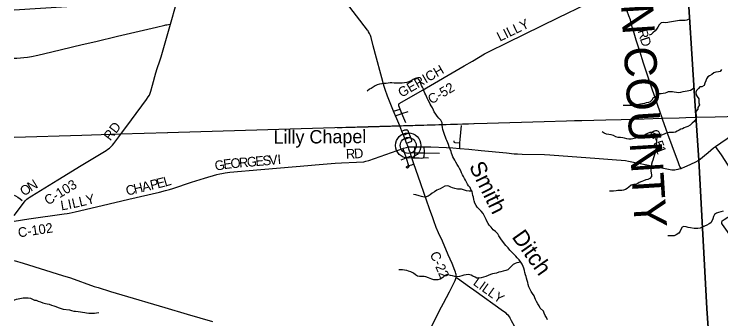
# Model space of a CAD drawing. Extents: x 114843 to 284848, y 317643 to 566895.
# Drawn here: x 114843 to 136809, y 354850 to 364328 of the extents above; entities that cross this region are included whole.
import ezdxf

# ---------------------------------------------------------------- set-up
doc = ezdxf.new("R2010")
doc.units = 0
for name, color, linetype in [('GM_X_County', 7, 'Continuous'), ('GM_X_County_Road', 7, 'Continuous'), ('GM_X_County_Road_Text', 7, 'Continuous'), ('GM_X_County_Text', 7, 'Continuous'), ('GM_X_Minor_River', 7, 'Continuous'), ('GM_X_Minor_River_Text', 7, 'Continuous'), ('GM_X_Rail_Line', 7, 'Continuous'), ('GM_X_State_Route', 7, 'Continuous'), ('GM_X_Township', 7, 'Continuous'), ('GM_X_Township_Road', 7, 'Continuous'), ('GM_X_Unincorporated', 7, 'Continuous'), ('GM_X_Unincorporated_Location', 7, 'Continuous'), ('GM_X_Unincorporated_Text', 7, 'Continuous')]:
    doc.layers.add(name, color=color, linetype=linetype)

msp = doc.modelspace()

# ---------------------------------------------------------------- linework, layer by layer
at = {"layer": 'GM_X_County'}
for points in [[(136968, 371581), (136007, 370979), (135422, 370605), (135738, 366112), (135755, 365552), (135994, 361782), (136126, 359790), (136368, 355174), (136712, 350199)], [(136712, 350199), (136368, 355174), (136126, 359790), (135994, 361782), (135755, 365552), (135738, 366112), (135422, 370605), (136007, 370979), (136968, 371581)]]:
    msp.add_lwpolyline(points, dxfattribs=at)
at = {"layer": 'GM_X_County_Road'}
for p, q in [((126839, 361377), (126800, 361473)), ((126898, 361234), (126839, 361377)), ((126694, 361169), (126635, 361309)), ((126694, 361169), (126898, 361234)), ((126943, 360566), (126893, 360690)), ((126994, 360440), (126943, 360566)), ((127043, 360320), (126994, 360440)), ((127208, 359859), (127187, 359921)), ((127271, 359672), (127208, 359859))]:
    msp.add_line(p, q, dxfattribs=at)
for points in [[(126635, 361309), (126443, 361776), (126373, 361984), (126345, 362078), (126006, 363347), (125935, 363597), (125916, 363660), (125893, 363721), (125862, 363779), (125845, 363807), (125825, 363833), (125139, 364723), (124946, 364976), (124875, 365076), (124872, 365080)], [(126800, 361473), (126797, 361493), (126797, 361511), (126801, 361528), (126804, 361533), (126822, 361551), (126829, 361556), (127540, 361963), (128828, 362721), (129086, 362870), (129462, 363091), (129588, 363160), (130175, 363450), (131760, 364224), (132622, 364639), (133302, 364965), (133622, 365116)], [(119702, 364011), (119879, 364634), (119923, 364794), (119925, 364799)], [(135577, 359531), (135555, 359557), (135538, 359585), (135524, 359615), (135513, 359646), (135493, 359708), (135295, 360229), (135158, 360597), (134993, 361061), (134970, 361133), (134918, 361278), (134664, 362022), (134549, 362368), (134522, 362458), (134408, 362800), (134286, 363174), (134178, 363518), (134111, 363737), (134057, 363926), (134025, 364053), (133998, 364148), (133953, 364271), (133895, 364424)], [(114843, 358070), (115130, 358446), (115188, 358524), (115234, 358570), (115279, 358607), (115311, 358629), (115393, 358680), (116197, 359170), (116928, 359618), (117704, 360089), (117758, 360124), (117812, 360161), (117859, 360207), (117897, 360252), (117941, 360308), (118098, 360517), (118486, 361044), (118957, 361672), (119014, 361752), (119047, 361809), (119059, 361839), (119088, 361933), (119140, 362122), (119248, 362505), (119292, 362642), (119373, 362872), (119412, 362997), (119702, 364011)], [(114843, 362954), (114930, 362962), (115256, 362994), (115385, 363010), (115577, 363052), (115799, 363106), (116277, 363220), (116659, 363308), (116962, 363380), (117386, 363478), (118059, 363638), (119269, 363921), (119523, 363982), (119554, 363992), (119586, 363999), (119643, 364009), (119702, 364011)], [(126893, 360690), (126828, 360854), (126734, 361070), (126694, 361169)], [(136127, 359787), (136414, 360021), (136582, 360167), (136644, 360213), (137529, 360828)], [(127089, 360198), (127071, 360251), (127043, 360320)], [(114843, 357888), (115302, 357957), (116398, 358113), (116495, 358129), (116550, 358140), (116739, 358180), (117577, 358374), (118405, 358571), (119361, 358793), (119552, 358840), (119677, 358876), (119771, 358905), (120360, 359101), (120765, 359230), (121143, 359338), (121237, 359362), (121301, 359376), (121398, 359392), (121551, 359409), (122514, 359492), (123127, 359547), (123976, 359619), (124196, 359639), (124825, 359688), (125015, 359700), (125479, 359722), (125708, 359739), (125740, 359745), (125772, 359752), (125866, 359780), (126928, 360149)], [(126928, 360149), (126949, 360156), (127043, 360185), (127089, 360198)], [(127089, 360198), (127106, 360202), (127132, 360203), (127205, 360203), (127296, 360199)], [(127151, 360020), (127123, 360096), (127089, 360198)], [(127187, 359921), (127169, 359974), (127151, 360020)], [(127296, 360199), (127368, 360198), (127589, 360198)], [(127589, 360198), (127794, 360196), (128285, 360183), (128481, 360172), (128692, 360150)], [(128692, 360150), (128971, 360126), (129363, 360089), (130147, 360010), (130388, 359988), (130484, 359982), (130635, 359976), (131324, 359960), (131498, 359952), (131912, 359923), (132895, 359844), (133570, 359796), (133710, 359785), (133841, 359771), (133938, 359756), (134613, 359623), (135186, 359506), (135282, 359490), (135330, 359487), (135378, 359489), (135419, 359494), (135484, 359505), (135516, 359513), (135577, 359531)], [(128580, 356139), (128583, 356169), (128583, 356194), (128579, 356234), (128572, 356266), (128563, 356298), (128541, 356359), (128453, 356571), (128334, 356841), (128153, 357263), (128036, 357524), (127963, 357697), (127886, 357897), (127852, 357990), (127757, 358269), (127657, 358545), (127405, 359290), (127271, 359672)], [(135577, 359531), (135615, 359544), (135670, 359567), (135879, 359662), (136026, 359733), (136127, 359787)], [(126986, 352981), (127009, 353037), (127173, 353359), (127430, 353855), (127712, 354409), (128131, 355226), (128192, 355342), (128371, 355692), (128522, 355983), (128551, 356042), (128563, 356073), (128573, 356104), (128580, 356139)], [(131653, 351455), (131631, 351535), (131556, 351820), (131351, 352577), (131313, 352703), (131278, 352794), (131216, 352926), (131089, 353187), (130643, 354099), (130392, 354620), (130306, 354794), (130262, 354876), (130245, 354904), (130205, 354956), (130171, 354991), (130136, 355023), (130057, 355082), (129129, 355743), (128998, 355838), (128625, 356102), (128599, 356121), (128580, 356139)]]:
    msp.add_lwpolyline(points, dxfattribs=at)
at = {"layer": 'GM_X_Minor_River'}
for points in [[(135842, 364186), (135756, 364141), (135704, 364129), (135638, 364127), (135582, 364129), (135524, 364127), (135456, 364119), (135400, 364107), (135332, 364099), (135270, 364091), (135214, 364083), (135160, 364065), (135086, 364061), (135024, 364071), (134958, 364055), (134896, 363999), (134850, 363927), (134810, 363861), (134768, 363805), (134698, 363747), (134640, 363699), (134578, 363677)], [(136826, 362602), (136792, 362542), (136732, 362536), (136650, 362527), (136592, 362507), (136530, 362453), (136460, 362411), (136405, 362382), (136365, 362312), (136341, 362256), (136312, 362176), (136294, 362108), (136222, 362066), (136156, 362068), (136112, 362014), (136055, 361956), (136031, 361898), (136043, 361822), (136075, 361764), (136120, 361696), (136124, 361618), (136128, 361567), (136141, 361507), (136095, 361427), (136093, 361377), (136037, 361315), (136036, 361304)], [(127778, 361531), (127748, 361581), (127710, 361651), (127684, 361713), (127662, 361763), (127634, 361817), (127610, 361871), (127588, 361921), (127562, 361990), (127532, 362058), (127506, 362108), (127484, 362168), (127466, 362220), (127429, 362286), (127381, 362346), (127307, 362330), (127245, 362298), (127179, 362254), (127107, 362220), (127053, 362202), (126971, 362190), (126903, 362182), (126843, 362184), (126769, 362182), (126715, 362182), (126653, 362186), (126585, 362190), (126533, 362188), (126471, 362180), (126405, 362172), (126347, 362168), (126273, 362158), (126201, 362149), (126131, 362129), (126063, 362093), (126005, 362058), (125939, 362020), (125887, 361994), (125817, 361936)], [(135983, 362021), (135870, 361956), (135818, 361940), (135762, 361934), (135700, 361924), (135628, 361916), (135556, 361890), (135486, 361880), (135430, 361890), (135358, 361900), (135306, 361910), (135232, 361916), (135176, 361910), (135126, 361888), (135076, 361872), (135018, 361860), (134954, 361854), (134890, 361844), (134828, 361790), (134758, 361748), (134704, 361726), (134668, 361650), (134614, 361598), (134556, 361584), (134488, 361566), (134436, 361552), (134372, 361536), (134316, 361524), (134262, 361518), (134192, 361504), (134138, 361496), (134088, 361488), (134032, 361484), (133978, 361484), (133924, 361486), (133858, 361490), (133776, 361488)], [(131195, 355181), (131161, 355253), (131117, 355320), (131076, 355392), (131050, 355456), (131028, 355506), (131002, 355566), (130950, 355640), (130908, 355706), (130872, 355782), (130842, 355850), (130824, 355923), (130812, 355979), (130786, 356047), (130766, 356115), (130758, 356167), (130740, 356221), (130720, 356289), (130704, 356357), (130685, 356427), (130663, 356480), (130629, 356550), (130593, 356616), (130539, 356686), (130481, 356748), (130435, 356800), (130383, 356850), (130317, 356926), (130253, 356987), (130195, 357059), (130123, 357131), (130079, 357181), (130029, 357255), (129989, 357309), (129950, 357369), (129910, 357435), (129876, 357495), (129806, 357566), (129736, 357622), (129672, 357700), (129608, 357766), (129580, 357816), (129536, 357890), (129510, 357944), (129482, 358002), (129442, 358081), (129416, 358131), (129362, 358195), (129293, 358261), (129233, 358329), (129201, 358379), (129163, 358449), (129141, 358517), (129127, 358568), (129117, 358632), (129101, 358692), (129085, 358754), (129075, 358808), (129033, 358876), (129017, 358932), (128963, 358990), (128935, 359040), (128873, 359165), (128841, 359221), (128810, 359279), (128776, 359333), (128752, 359397), (128722, 359453), (128690, 359525), (128650, 359587), (128610, 359647), (128572, 359722), (128536, 359782), (128510, 359840), (128476, 359892), (128454, 359954), (128440, 360006), (128428, 360056), (128396, 360126), (128368, 360200), (128341, 360273), (128321, 360325), (128291, 360393), (128275, 360443), (128253, 360497), (128227, 360549), (128207, 360613), (128189, 360679), (128171, 360735), (128161, 360807), (128151, 360878), (128143, 360944), (128103, 361030), (128047, 361090), (127991, 361154), (127945, 361220), (127900, 361290), (127874, 361342), (127842, 361409), (127806, 361479), (127778, 361531)], [(136036, 361304), (136036, 361248), (136045, 361190), (136047, 361126), (136038, 361079)], [(135983, 360984), (135921, 360932), (135857, 360872), (135783, 360834), (135721, 360808), (135671, 360790), (135615, 360764), (135565, 360748), (135513, 360720), (135447, 360686), (135395, 360662), (135341, 360646), (135269, 360644), (135199, 360644), (135143, 360636), (135067, 360604), (134993, 360572), (134939, 360556), (134859, 360580), (134805, 360588), (134735, 360612), (134661, 360642), (134605, 360644), (134529, 360616), (134465, 360580), (134411, 360548), (134341, 360524), (134287, 360502), (134229, 360484), (134161, 360472), (134077, 360452), (134023, 360442), (133945, 360442), (133891, 360450), (133811, 360466), (133757, 360484), (133685, 360494), (133619, 360494), (133547, 360514), (133469, 360553), (133401, 360575), (133329, 360585), (133255, 360591), (133179, 360623), (133116, 360667)], [(136038, 361079), (136033, 361058), (135983, 360984)], [(134867, 360577), (134821, 360486), (134809, 360404), (134805, 360348), (134801, 360271), (134797, 360191), (134791, 360123), (134779, 360057), (134758, 359991), (134736, 359917), (134718, 359861), (134690, 359787), (134674, 359731), (134652, 359657), (134640, 359590), (134630, 359520), (134628, 359450), (134642, 359380), (134650, 359330), (134654, 359274), (134606, 359212), (134538, 359188), (134478, 359170), (134406, 359140), (134348, 359120), (134274, 359090), (134224, 359064), (134174, 359040), (134100, 359028), (134026, 359004), (133950, 358944), (133900, 358906), (133840, 358872), (133782, 358852), (133728, 358844), (133656, 358842), (133604, 358838), (133550, 358832), (133474, 358824), (133350, 358824)], [(129067, 358821), (128981, 358822), (128901, 358832), (128813, 358860), (128749, 358888), (128693, 358888), (128619, 358886), (128539, 358902), (128465, 358930), (128411, 358948), (128357, 358977), (128297, 358987), (128229, 358973), (128159, 358937), (128085, 358899), (128035, 358879), (127981, 358851), (127907, 358802), (127841, 358762), (127775, 358712), (127709, 358670), (127647, 358648), (127583, 358634), (127503, 358652), (127437, 358672), (127325, 358709), (127255, 358723)], [(114843, 358696), (114890, 358679), (114954, 358635), (115026, 358583), (115088, 358533)], [(136881, 358204), (136809, 358180), (136739, 358162), (136673, 358141), (136614, 358093), (136580, 358039), (136558, 357963), (136540, 357911), (136493, 357841), (136441, 357805), (136371, 357763), (136229, 357703)], [(135979, 357661), (135864, 357683), (135796, 357695), (135728, 357713), (135662, 357725), (135606, 357701), (135564, 357631), (135542, 357579), (135498, 357511), (135424, 357459), (135354, 357433), (135288, 357429), (135218, 357433), (135164, 357437)], [(136229, 357703), (136162, 357675), (136090, 357663), (135979, 357661)], [(130592, 356617), (130531, 356600), (130463, 356594), (130411, 356576), (130357, 356538), (130305, 356492), (130255, 356440), (130187, 356380), (130121, 356352), (130041, 356330), (129973, 356316), (129903, 356300), (129831, 356274), (129769, 356266), (129713, 356254), (129647, 356226), (129581, 356200), (129509, 356166), (129435, 356148), (129357, 356126), (129299, 356116), (129223, 356120), (129169, 356144), (129103, 356182), (129049, 356212), (128963, 356232), (128889, 356224), (128815, 356206), (128753, 356186), (128685, 356170), (128609, 356160), (128539, 356164), (128471, 356186), (128409, 356202), (128337, 356218), (128279, 356218), (128229, 356204), (128163, 356138), (128085, 356082), (128015, 356066), (127961, 356060), (127885, 356066), (127829, 356084), (127771, 356104), (127719, 356126), (127637, 356158), (127585, 356165), (127515, 356171), (127439, 356169), (127385, 356181), (127315, 356219), (127251, 356275), (127177, 356313), (127103, 356337), (127051, 356353), (126976, 356365), (126912, 356373), (126860, 356373), (126798, 356379)], [(114843, 355443), (114861, 355442), (114913, 355460), (114967, 355478), (115017, 355488), (115077, 355494), (115127, 355500), (115221, 355508), (115283, 355502), (115349, 355496), (115409, 355462), (115473, 355436), (115525, 355428), (115595, 355404), (115665, 355376), (115735, 355353), (115817, 355333), (115869, 355317), (115929, 355309), (116007, 355277), (116075, 355257), (116143, 355235), (116207, 355205)], [(116207, 355205), (116372, 355154), (116567, 355134), (116621, 355114), (116695, 355094), (116749, 355088), (116831, 355076), (116903, 355068), (116972, 355054), (117036, 355050), (117096, 355042), (117166, 355028), (117238, 355030), (117288, 355029), (117338, 355031), (117408, 355043), (117478, 355053)], [(131418, 354823), (131392, 354893), (131348, 354959), (131318, 355027), (131292, 355095), (131195, 355181)]]:
    msp.add_lwpolyline(points, dxfattribs=at)
at = {"layer": 'GM_X_Rail_Line'}
for points in [[(119614, 360646), (125845, 360836), (129137, 360931), (129546, 360941), (131317, 360990), (132009, 361008), (132259, 361016), (132489, 361021), (133232, 361042), (133708, 361055), (134106, 361066), (134429, 361075), (134976, 361088), (135515, 361105), (135715, 361111), (136032, 361120)], [(136032, 361120), (136634, 361138), (137378, 361159)], [(124887, 360807), (125042, 360799), (125845, 360823), (128968, 360913), (129114, 360930)], [(114843, 360500), (116952, 360567), (118153, 360601), (119622, 360646)]]:
    msp.add_lwpolyline(points, dxfattribs=at)
at = {"layer": 'GM_X_State_Route'}
msp.add_lwpolyline([(114843, 356666), (115120, 356583), (116342, 356204), (116591, 356122), (117334, 355861), (117459, 355821), (117835, 355704), (118715, 355443), (118999, 355361), (119530, 355205), (120224, 354998), (121011, 354769)], dxfattribs=at)
at = {"layer": 'GM_X_Township'}
for points in [[(136712, 350199), (136368, 355174), (136126, 359790), (135994, 361782), (135755, 365552), (135738, 366112), (135422, 370605), (136007, 370979), (136968, 371581), (141444, 374577), (141510, 374219), (141544, 373869), (141529, 373632), (141501, 373414), (141428, 373268), (141184, 372989), (143664, 371810), (146990, 369445), (153829, 364582)], [(114843, 364464), (119922, 364797), (124873, 365078), (133462, 365465), (134430, 365501), (135755, 365552), (135994, 361782), (136126, 359790), (136368, 355174), (136712, 350199)]]:
    msp.add_lwpolyline(points, dxfattribs=at)
at = {"layer": 'GM_X_Township_Road'}
for p, q in [((126635, 361309), (126839, 361377)), ((126898, 361234), (127090, 361298)), ((127014, 360948), (126898, 361234)), ((128710, 360431), (128749, 360860)), ((126943, 360566), (127111, 360636)), ((126994, 360440), (127161, 360509)), ((127161, 360509), (127111, 360636)), ((128692, 360150), (128699, 360322)), ((128699, 360322), (128710, 360431)), ((126928, 360149), (127025, 359860)), ((127151, 360020), (127294, 360018)), ((127291, 359860), (127294, 360018)), ((127294, 360018), (127296, 360199)), ((127294, 360018), (127594, 360014)), ((126869, 359801), (127025, 359860)), ((127025, 359860), (127187, 359921)), ((127025, 359860), (127103, 359614)), ((127208, 359859), (127291, 359860)), ((127572, 359866), (127721, 359859)), ((127594, 360014), (128059, 360007))]:
    msp.add_line(p, q, dxfattribs=at)
for points in [[(126893, 360690), (126991, 360730), (127022, 360734), (127046, 360734)], [(127111, 360636), (127086, 360699), (127070, 360720), (127046, 360734)], [(127201, 360381), (127203, 360385), (127203, 360396), (127201, 360406), (127161, 360509)], [(127043, 360320), (127182, 360363), (127201, 360381)], [(128510, 360389), (128509, 360371), (128512, 360360), (128517, 360349), (128524, 360344), (128538, 360338), (128699, 360322)], [(127594, 360014), (127595, 360032), (127589, 360198)], [(138845, 355007), (138719, 355176), (138193, 355925), (137521, 356856), (136861, 357787), (136843, 357821), (136839, 357863), (136853, 357895), (136909, 357941), (137656, 358421), (137700, 358457), (137722, 358498), (137729, 358532), (137713, 358576), (137360, 359128), (136829, 359955), (136644, 360213)], [(127291, 359860), (127335, 359860), (127429, 359854), (127501, 359853), (127556, 359857), (127572, 359866)], [(127572, 359866), (127581, 359883), (127590, 359915), (127594, 360014)], [(127115, 359613), (127108, 359582), (127097, 359564), (127083, 359551), (127067, 359540), (127051, 359543), (127046, 359545), (127037, 359560), (127039, 359583), (127045, 359594), (127080, 359609), (127103, 359614)], [(127103, 359614), (127115, 359617), (127154, 359631), (127203, 359645), (127271, 359672)]]:
    msp.add_lwpolyline(points, dxfattribs=at)
at = {"layer": 'GM_X_Unincorporated'}
for radius in [393, 249]:
    msp.add_circle((127091, 360243), radius, dxfattribs=at)
at = {"layer": 'GM_X_Unincorporated_Location'}
msp.add_line((127091, 360243), (127091, 360243), dxfattribs=at)

# ---------------------------------------------------------------- texts
at = {"layer": 'GM_X_County_Road_Text'}
for s, rotation, p in [('LILLY', 25.8554, (129938, 363468)), ('R', 286.0649, (134217, 363809)), ('D', 288.2483, (134289, 363561)), ('GERICH', 30.0878, (126884, 361726)), ('C-52', 30.6677, (127813, 361518)), ('RD', 52.5778, (117833, 360368)), ('C', 289.944, (134578, 360676)), ('-', 289.9787, (134662, 360444)), ('5', 290.0946, (134704, 360328)), ('R', 2.2502, (125161, 359828)), ('D', 4.1488, (125418, 359838)), ('1', 290.7521, (134769, 360151)), ('E', 7.125, (121362, 359504)), ('O', 5.061, (121582, 359532)), ('R', 4.9436, (121845, 359555)), ('G', 4.9491, (122090, 359576)), ('E', 4.9504, (122353, 359599)), ('S', 4.9442, (122577, 359618)), ('V', 4.9492, (122778, 359636)), ('I', 4.9516, (123041, 359659)), ('G', 11.522, (121109, 359452)), ('N', 31.6505, (115366, 358800)), ('C-103', 31.6584, (115896, 358375)), ('P', 13.3455, (119106, 358859)), ('E', 13.5193, (119304, 358906)), ('L', 15.8824, (119535, 358962)), ('O', 34.0761, (115150, 358654)), ('C', 13.3419, (118353, 358680)), ('H', 13.3396, (118592, 358737)), ('A', 13.3411, (118849, 358798)), ('Y', 13.2238, (117113, 358392)), ('L', 9.353, (116313, 358223)), ('I', 11.9738, (116549, 358263)), ('L', 13.0648, (116675, 358289)), ('L', 13.2238, (116895, 358340)), ('C-102', 8.4255, (114984, 357382)), ('C-22', 293.3462, (127758, 356869)), ('LILLY', 324.3496, (129085, 355926))]:
    msp.add_text(s, height=300, rotation=rotation, dxfattribs=at).set_placement(p)
at = {"layer": 'GM_X_County_Text'}
msp.add_text('MADISON COUNTY', height=1000.06, rotation=273.5639, dxfattribs=at).set_placement((133376, 369893))
at = {"layer": 'GM_X_Minor_River_Text'}
for s, rotation, p in [('Smith', 296.1551, (128971, 359599)), ('Ditch', 305.2056, (130294, 357398))]:
    msp.add_text(s, height=500, rotation=rotation, dxfattribs=at).set_placement(p)
at = {"layer": 'GM_X_Unincorporated_Text'}
msp.add_text('Lilly Chapel', height=417.03, rotation=0.4115, dxfattribs=at).set_placement((122908, 360296))

doc.saveas('drawing.dxf')
